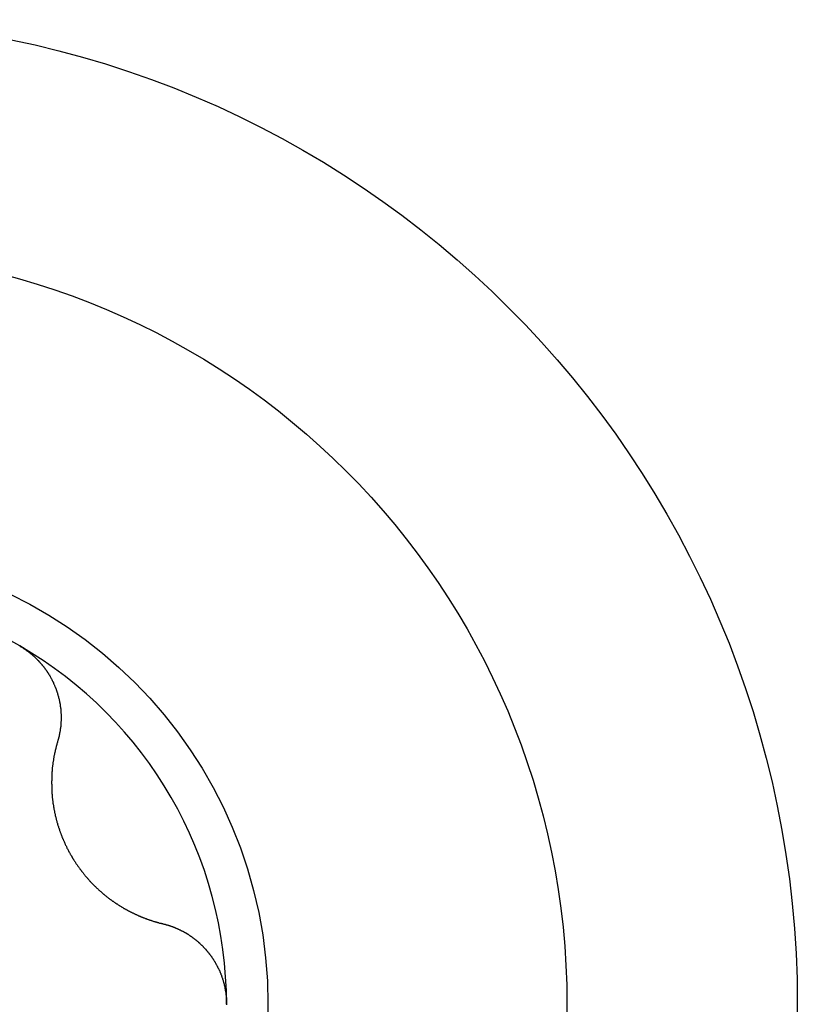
# Model space of a CAD drawing. Extents: x 1107 to 4046, y 937 to 3355.
# Tile 817 of 861: x 3325.09 to 3328.8, y 1899.71 to 1904.41. Entities that reach past the tile are written whole.
import ezdxf

# ---------------------------------------------------------------- set-up
doc = ezdxf.new("R2010")
doc.units = 0
doc.layers.add('KF_VIDA_L___C_LEFT', color=7, linetype='CONTINUOUS')

# ---------------------------------------------------------------- blocks, each defined once
blk = doc.blocks.new('KF_VIDA_L___C_LEFT')
at = {"layer": 'KF_VIDA_L___C_LEFT'}
for points in [[(435.788, 212.21, 0), (435.789, 212.209, 0), (435.791, 212.208, 0), (435.793, 212.207, 0), (435.795, 212.206, 0), (435.797, 212.205, 0), (435.798, 212.204, 0), (435.8, 212.203, 0), (435.802, 212.202, 0), (435.804, 212.2, 0), (435.806, 212.199, 0), (435.807, 212.198, 0), (435.809, 212.197, 0), (435.811, 212.196, 0), (435.813, 212.195, 0), (435.814, 212.193, 0), (435.816, 212.192, 0), (435.818, 212.191, 0), (435.82, 212.19, 0), (435.821, 212.188, 0), (435.823, 212.187, 0), (435.825, 212.186, 0), (435.827, 212.185, 0), (435.828, 212.183, 0), (435.83, 212.182, 0), (435.832, 212.181, 0), (435.833, 212.179, 0), (435.835, 212.178, 0), (435.837, 212.177, 0), (435.838, 212.175, 0), (435.84, 212.174, 0), (435.842, 212.173, 0), (435.843, 212.171, 0), (435.845, 212.17, 0), (435.847, 212.168, 0), (435.848, 212.167, 0), (435.85, 212.166, 0), (435.852, 212.164, 0), (435.853, 212.163, 0), (435.855, 212.161, 0), (435.856, 212.16, 0), (435.858, 212.158, 0), (435.859, 212.157, 0), (435.861, 212.155, 0), (435.863, 212.154, 0), (435.864, 212.152, 0), (435.866, 212.151, 0), (435.867, 212.149, 0), (435.869, 212.148, 0), (435.87, 212.146, 0), (435.872, 212.145, 0), (435.873, 212.143, 0), (435.875, 212.142, 0), (435.876, 212.14, 0), (435.878, 212.139, 0), (435.879, 212.137, 0), (435.881, 212.135, 0), (435.882, 212.134, 0), (435.884, 212.132, 0), (435.885, 212.131, 0), (435.887, 212.129, 0), (435.888, 212.127, 0), (435.889, 212.126, 0), (435.891, 212.124, 0), (435.892, 212.122, 0), (435.894, 212.121, 0), (435.895, 212.119, 0), (435.896, 212.117, 0), (435.898, 212.116, 0), (435.899, 212.114, 0), (435.901, 212.112, 0), (435.902, 212.111, 0), (435.903, 212.109, 0), (435.904, 212.107, 0), (435.906, 212.106, 0), (435.907, 212.104, 0), (435.908, 212.102, 0), (435.91, 212.1, 0), (435.911, 212.099, 0), (435.912, 212.097, 0), (435.913, 212.095, 0), (435.915, 212.093, 0), (435.916, 212.092, 0), (435.917, 212.09, 0), (435.918, 212.088, 0), (435.919, 212.086, 0), (435.921, 212.084, 0), (435.922, 212.083, 0), (435.923, 212.081, 0), (435.924, 212.079, 0), (435.925, 212.077, 0), (435.926, 212.075, 0), (435.928, 212.073, 0), (435.929, 212.072, 0), (435.93, 212.07, 0), (435.931, 212.068, 0), (435.932, 212.066, 0), (435.933, 212.064, 0), (435.934, 212.062, 0), (435.935, 212.061, 0), (435.936, 212.059, 0), (435.937, 212.057, 0), (435.938, 212.055, 0), (435.939, 212.053, 0), (435.94, 212.051, 0), (435.941, 212.049, 0), (435.942, 212.047, 0), (435.943, 212.045, 0), (435.944, 212.043, 0), (435.945, 212.042, 0), (435.946, 212.04, 0), (435.947, 212.038, 0), (435.948, 212.036, 0), (435.948, 212.034, 0), (435.949, 212.032, 0), (435.95, 212.03, 0), (435.951, 212.028, 0), (435.952, 212.026, 0), (435.953, 212.024, 0), (435.954, 212.022, 0), (435.954, 212.02, 0), (435.955, 212.018, 0), (435.956, 212.016, 0), (435.957, 212.014, 0), (435.958, 212.013, 0), (435.958, 212.011, 0), (435.959, 212.009, 0), (435.96, 212.007, 0), (435.961, 212.005, 0), (435.961, 212.003, 0), (435.962, 212.001, 0), (435.963, 211.999, 0), (435.963, 211.997, 0), (435.964, 211.995, 0), (435.965, 211.993, 0), (435.965, 211.991, 0), (435.966, 211.989, 0), (435.967, 211.987, 0), (435.967, 211.985, 0), (435.968, 211.983, 0), (435.968, 211.981, 0), (435.969, 211.979, 0), (435.97, 211.977, 0), (435.97, 211.975, 0), (435.971, 211.973, 0), (435.971, 211.971, 0), (435.972, 211.969, 0), (435.972, 211.967, 0), (435.973, 211.965, 0), (435.973, 211.963, 0), (435.974, 211.961, 0), (435.974, 211.959, 0), (435.975, 211.957, 0), (435.975, 211.955, 0), (435.976, 211.953, 0), (435.976, 211.951, 0), (435.977, 211.949, 0), (435.977, 211.947, 0), (435.977, 211.945, 0), (435.978, 211.943, 0), (435.978, 211.942, 0), (435.979, 211.94, 0), (435.979, 211.938, 0), (435.979, 211.936, 0), (435.98, 211.934, 0), (435.98, 211.932, 0), (435.98, 211.93, 0), (435.98, 211.928, 0), (435.981, 211.926, 0), (435.981, 211.924, 0), (435.981, 211.922, 0), (435.982, 211.92, 0), (435.982, 211.918, 0), (435.982, 211.916, 0), (435.982, 211.914, 0), (435.983, 211.912, 0), (435.983, 211.91, 0), (435.983, 211.908, 0), (435.983, 211.906, 0), (435.983, 211.904, 0), (435.984, 211.902, 0), (435.984, 211.9, 0), (435.984, 211.898, 0), (435.984, 211.896, 0), (435.984, 211.894, 0), (435.984, 211.893, 0), (435.984, 211.891, 0), (435.984, 211.889, 0), (435.985, 211.887, 0), (435.985, 211.885, 0), (435.985, 211.883, 0), (435.985, 211.881, 0), (435.985, 211.879, 0), (435.985, 211.877, 0), (435.985, 211.875, 0), (435.985, 211.873, 0), (435.985, 211.871, 0), (435.985, 211.869, 0), (435.985, 211.867, 0), (435.985, 211.865, 0), (435.985, 211.863, 0), (435.985, 211.861, 0), (435.985, 211.859, 0), (435.985, 211.857, 0), (435.985, 211.855, 0), (435.985, 211.853, 0), (435.985, 211.851, 0), (435.984, 211.849, 0), (435.984, 211.847, 0), (435.984, 211.845, 0), (435.984, 211.843, 0), (435.984, 211.841, 0), (435.984, 211.839, 0), (435.984, 211.837, 0), (435.984, 211.835, 0), (435.983, 211.833, 0), (435.983, 211.831, 0), (435.983, 211.829, 0), (435.983, 211.827, 0), (435.983, 211.825, 0), (435.982, 211.823, 0), (435.982, 211.821, 0), (435.982, 211.819, 0), (435.982, 211.817, 0), (435.981, 211.815, 0), (435.981, 211.813, 0), (435.981, 211.811, 0), (435.98, 211.809, 0), (435.98, 211.807, 0), (435.98, 211.805, 0), (435.98, 211.803, 0), (435.979, 211.801, 0), (435.979, 211.799, 0), (435.979, 211.798, 0), (435.978, 211.796, 0), (435.978, 211.794, 0), (435.977, 211.792, 0), (435.977, 211.79, 0), (435.977, 211.788, 0), (435.976, 211.786, 0), (435.976, 211.784, 0), (435.975, 211.782, 0), (435.975, 211.78, 0), (435.975, 211.778, 0), (435.974, 211.776, 0), (435.974, 211.774, 0), (435.973, 211.772, 0), (435.973, 211.77, 0), (435.972, 211.768, 0), (435.972, 211.767, 0), (435.971, 211.765, 0), (435.971, 211.763, 0), (435.97, 211.761, 0), (435.97, 211.759, 0), (435.969, 211.757, 0), (435.968, 211.755, 0)], [(435.968, 211.755, 0), (435.968, 211.753, 0), (435.967, 211.75, 0), (435.966, 211.748, 0), (435.966, 211.746, 0), (435.965, 211.744, 0), (435.964, 211.741, 0), (435.964, 211.739, 0), (435.963, 211.737, 0), (435.963, 211.734, 0), (435.962, 211.732, 0), (435.961, 211.73, 0), (435.961, 211.727, 0), (435.96, 211.725, 0), (435.96, 211.723, 0), (435.959, 211.72, 0), (435.958, 211.718, 0), (435.958, 211.715, 0), (435.957, 211.713, 0), (435.957, 211.711, 0), (435.956, 211.708, 0), (435.956, 211.706, 0), (435.955, 211.704, 0), (435.955, 211.701, 0), (435.954, 211.699, 0), (435.954, 211.697, 0), (435.953, 211.694, 0), (435.953, 211.692, 0), (435.952, 211.69, 0), (435.952, 211.687, 0), (435.951, 211.685, 0), (435.951, 211.683, 0), (435.951, 211.68, 0), (435.95, 211.678, 0), (435.95, 211.676, 0), (435.949, 211.673, 0), (435.949, 211.671, 0), (435.948, 211.668, 0), (435.948, 211.666, 0), (435.948, 211.664, 0), (435.947, 211.661, 0), (435.947, 211.659, 0), (435.947, 211.657, 0), (435.946, 211.654, 0), (435.946, 211.652, 0), (435.946, 211.65, 0), (435.945, 211.647, 0), (435.945, 211.645, 0), (435.945, 211.643, 0), (435.944, 211.64, 0), (435.944, 211.638, 0), (435.944, 211.636, 0), (435.944, 211.633, 0), (435.943, 211.631, 0), (435.943, 211.628, 0), (435.943, 211.626, 0), (435.943, 211.624, 0), (435.942, 211.621, 0), (435.942, 211.619, 0), (435.942, 211.617, 0), (435.942, 211.614, 0), (435.942, 211.612, 0), (435.941, 211.61, 0), (435.941, 211.607, 0), (435.941, 211.605, 0), (435.941, 211.603, 0), (435.941, 211.6, 0), (435.941, 211.598, 0), (435.941, 211.596, 0), (435.94, 211.593, 0), (435.94, 211.591, 0), (435.94, 211.589, 0), (435.94, 211.586, 0), (435.94, 211.584, 0), (435.94, 211.581, 0), (435.94, 211.579, 0), (435.94, 211.577, 0), (435.94, 211.574, 0), (435.94, 211.572, 0), (435.94, 211.569, 0), (435.94, 211.567, 0), (435.939, 211.565, 0), (435.939, 211.562, 0), (435.939, 211.56, 0), (435.939, 211.557, 0), (435.939, 211.555, 0), (435.939, 211.552, 0), (435.94, 211.55, 0), (435.94, 211.548, 0), (435.94, 211.545, 0), (435.94, 211.543, 0), (435.94, 211.54, 0), (435.94, 211.538, 0), (435.94, 211.535, 0), (435.94, 211.533, 0), (435.94, 211.53, 0), (435.94, 211.528, 0), (435.94, 211.525, 0), (435.94, 211.523, 0), (435.94, 211.52, 0), (435.941, 211.518, 0), (435.941, 211.515, 0), (435.941, 211.513, 0), (435.941, 211.51, 0), (435.941, 211.508, 0), (435.941, 211.505, 0), (435.942, 211.503, 0), (435.942, 211.5, 0), (435.942, 211.497, 0), (435.942, 211.495, 0), (435.943, 211.492, 0), (435.943, 211.49, 0), (435.943, 211.487, 0), (435.943, 211.485, 0), (435.944, 211.482, 0), (435.944, 211.48, 0), (435.944, 211.477, 0), (435.944, 211.475, 0), (435.945, 211.472, 0), (435.945, 211.469, 0), (435.945, 211.467, 0), (435.946, 211.464, 0), (435.946, 211.462, 0), (435.946, 211.459, 0), (435.947, 211.457, 0), (435.947, 211.454, 0), (435.948, 211.451, 0), (435.948, 211.449, 0), (435.948, 211.446, 0), (435.949, 211.444, 0), (435.949, 211.441, 0), (435.95, 211.439, 0), (435.95, 211.436, 0), (435.951, 211.433, 0), (435.951, 211.431, 0), (435.952, 211.428, 0), (435.952, 211.426, 0), (435.953, 211.423, 0), (435.953, 211.421, 0), (435.954, 211.418, 0), (435.954, 211.415, 0), (435.955, 211.413, 0), (435.955, 211.41, 0), (435.956, 211.408, 0), (435.956, 211.405, 0), (435.957, 211.402, 0), (435.957, 211.4, 0), (435.958, 211.397, 0), (435.959, 211.395, 0), (435.959, 211.392, 0), (435.96, 211.39, 0), (435.961, 211.387, 0), (435.961, 211.385, 0), (435.962, 211.382, 0), (435.963, 211.379, 0), (435.963, 211.377, 0), (435.964, 211.374, 0), (435.965, 211.372, 0), (435.965, 211.369, 0), (435.966, 211.367, 0), (435.967, 211.364, 0), (435.968, 211.362, 0), (435.968, 211.359, 0), (435.969, 211.356, 0), (435.97, 211.354, 0), (435.971, 211.351, 0), (435.972, 211.349, 0), (435.972, 211.346, 0), (435.973, 211.344, 0), (435.974, 211.341, 0), (435.975, 211.339, 0), (435.976, 211.336, 0), (435.977, 211.334, 0), (435.977, 211.331, 0), (435.978, 211.329, 0), (435.979, 211.326, 0), (435.98, 211.324, 0), (435.981, 211.321, 0), (435.982, 211.319, 0), (435.983, 211.316, 0), (435.984, 211.314, 0), (435.985, 211.311, 0), (435.986, 211.309, 0), (435.987, 211.306, 0), (435.988, 211.304, 0), (435.989, 211.301, 0), (435.989, 211.299, 0), (435.99, 211.297, 0), (435.991, 211.294, 0), (435.992, 211.292, 0), (435.994, 211.289, 0), (435.995, 211.287, 0), (435.996, 211.284, 0), (435.997, 211.282, 0), (435.998, 211.28, 0), (435.999, 211.277, 0), (436, 211.275, 0), (436.001, 211.272, 0), (436.002, 211.27, 0), (436.003, 211.268, 0), (436.004, 211.265, 0), (436.005, 211.263, 0), (436.006, 211.26, 0), (436.007, 211.258, 0), (436.009, 211.256, 0), (436.01, 211.253, 0), (436.011, 211.251, 0), (436.012, 211.249, 0), (436.013, 211.246, 0), (436.014, 211.244, 0), (436.015, 211.242, 0), (436.017, 211.239, 0), (436.018, 211.237, 0), (436.019, 211.235, 0), (436.02, 211.233, 0), (436.021, 211.23, 0), (436.023, 211.228, 0), (436.024, 211.226, 0), (436.025, 211.224, 0), (436.026, 211.221, 0), (436.028, 211.219, 0), (436.029, 211.217, 0), (436.03, 211.215, 0), (436.031, 211.212, 0), (436.033, 211.21, 0), (436.034, 211.208, 0), (436.035, 211.206, 0), (436.037, 211.204, 0), (436.038, 211.201, 0), (436.039, 211.199, 0), (436.04, 211.197, 0), (436.042, 211.195, 0), (436.043, 211.193, 0), (436.045, 211.19, 0), (436.046, 211.188, 0), (436.047, 211.186, 0), (436.049, 211.184, 0), (436.05, 211.182, 0), (436.052, 211.18, 0), (436.053, 211.177, 0), (436.054, 211.175, 0), (436.056, 211.173, 0), (436.057, 211.171, 0), (436.059, 211.169, 0), (436.06, 211.167, 0), (436.062, 211.165, 0), (436.063, 211.162, 0), (436.065, 211.16, 0), (436.066, 211.158, 0), (436.068, 211.156, 0), (436.069, 211.154, 0), (436.071, 211.152, 0), (436.072, 211.15, 0), (436.074, 211.147, 0), (436.075, 211.145, 0), (436.077, 211.143, 0), (436.079, 211.141, 0), (436.08, 211.139, 0), (436.082, 211.137, 0), (436.083, 211.135, 0), (436.085, 211.133, 0), (436.087, 211.131, 0), (436.088, 211.129, 0), (436.09, 211.127, 0), (436.092, 211.124, 0), (436.093, 211.122, 0), (436.095, 211.12, 0), (436.097, 211.118, 0), (436.098, 211.116, 0), (436.1, 211.114, 0), (436.102, 211.112, 0), (436.103, 211.11, 0), (436.105, 211.108, 0), (436.107, 211.106, 0), (436.109, 211.104, 0), (436.11, 211.102, 0), (436.112, 211.1, 0), (436.114, 211.098, 0), (436.116, 211.096, 0), (436.117, 211.094, 0), (436.119, 211.092, 0), (436.121, 211.09, 0), (436.123, 211.088, 0), (436.124, 211.086, 0), (436.126, 211.084, 0), (436.128, 211.082, 0), (436.13, 211.08, 0), (436.132, 211.079, 0), (436.134, 211.077, 0), (436.135, 211.075, 0), (436.137, 211.073, 0), (436.139, 211.071, 0), (436.141, 211.069, 0), (436.143, 211.067, 0), (436.145, 211.065, 0), (436.147, 211.063, 0), (436.149, 211.062, 0), (436.15, 211.06, 0), (436.152, 211.058, 0), (436.154, 211.056, 0), (436.156, 211.054, 0), (436.158, 211.052, 0), (436.16, 211.051, 0), (436.162, 211.049, 0), (436.164, 211.047, 0), (436.166, 211.045, 0), (436.168, 211.044, 0), (436.17, 211.042, 0), (436.172, 211.04, 0), (436.174, 211.038, 0), (436.176, 211.037, 0), (436.178, 211.035, 0), (436.18, 211.033, 0), (436.182, 211.031, 0), (436.184, 211.03, 0), (436.186, 211.028, 0), (436.188, 211.026, 0), (436.19, 211.025, 0), (436.192, 211.023, 0), (436.194, 211.021, 0), (436.196, 211.02, 0), (436.198, 211.018, 0), (436.2, 211.016, 0), (436.202, 211.015, 0), (436.204, 211.013, 0), (436.206, 211.012, 0), (436.208, 211.01, 0), (436.21, 211.009, 0), (436.212, 211.007, 0), (436.214, 211.005, 0), (436.216, 211.004, 0), (436.218, 211.002, 0), (436.22, 211.001, 0), (436.222, 210.999, 0), (436.224, 210.998, 0), (436.227, 210.996, 0), (436.229, 210.995, 0), (436.231, 210.993, 0), (436.233, 210.992, 0), (436.235, 210.99, 0), (436.237, 210.989, 0), (436.239, 210.987, 0), (436.241, 210.986, 0), (436.243, 210.985, 0), (436.245, 210.983, 0), (436.247, 210.982, 0), (436.25, 210.98, 0), (436.252, 210.979, 0), (436.254, 210.978, 0), (436.256, 210.976, 0), (436.258, 210.975, 0), (436.26, 210.974, 0), (436.262, 210.972, 0), (436.264, 210.971, 0), (436.266, 210.97, 0), (436.269, 210.968, 0), (436.271, 210.967, 0), (436.273, 210.966, 0), (436.275, 210.964, 0), (436.277, 210.963, 0), (436.279, 210.962, 0), (436.281, 210.961, 0), (436.283, 210.959, 0), (436.285, 210.958, 0), (436.288, 210.957, 0), (436.29, 210.956, 0), (436.292, 210.955, 0), (436.294, 210.953, 0), (436.296, 210.952, 0), (436.298, 210.951, 0), (436.3, 210.95, 0), (436.302, 210.949, 0), (436.304, 210.948, 0), (436.307, 210.946, 0), (436.309, 210.945, 0), (436.311, 210.944, 0), (436.313, 210.943, 0), (436.315, 210.942, 0), (436.317, 210.941, 0), (436.319, 210.94, 0), (436.321, 210.939, 0), (436.323, 210.938, 0), (436.325, 210.937, 0), (436.328, 210.936, 0), (436.33, 210.935, 0), (436.332, 210.934, 0), (436.334, 210.933, 0), (436.336, 210.932, 0), (436.338, 210.931, 0), (436.34, 210.93, 0), (436.342, 210.929, 0), (436.345, 210.928, 0), (436.347, 210.927, 0), (436.349, 210.926, 0), (436.351, 210.925, 0), (436.353, 210.924, 0), (436.355, 210.923, 0), (436.358, 210.922, 0), (436.36, 210.921, 0), (436.362, 210.92, 0), (436.364, 210.919, 0), (436.366, 210.918, 0), (436.368, 210.917, 0), (436.371, 210.916, 0), (436.373, 210.916, 0), (436.375, 210.915, 0), (436.377, 210.914, 0), (436.379, 210.913, 0), (436.382, 210.912, 0), (436.384, 210.911, 0), (436.386, 210.91, 0), (436.388, 210.91, 0), (436.391, 210.909, 0), (436.393, 210.908, 0), (436.395, 210.907, 0), (436.397, 210.906, 0), (436.4, 210.905, 0), (436.402, 210.905, 0), (436.404, 210.904, 0), (436.406, 210.903, 0), (436.409, 210.902, 0), (436.411, 210.902, 0), (436.413, 210.901, 0), (436.416, 210.9, 0), (436.418, 210.899, 0), (436.42, 210.899, 0), (436.422, 210.898, 0), (436.425, 210.897, 0), (436.427, 210.896, 0), (436.429, 210.896, 0), (436.432, 210.895, 0), (436.434, 210.894, 0), (436.436, 210.894, 0), (436.439, 210.893, 0), (436.441, 210.892, 0), (436.443, 210.892, 0), (436.445, 210.891, 0), (436.448, 210.89, 0), (436.45, 210.89, 0), (436.452, 210.889, 0), (436.455, 210.888, 0), (436.457, 210.888, 0), (436.459, 210.887, 0), (436.462, 210.887, 0), (436.464, 210.886, 0), (436.466, 210.885, 0), (436.469, 210.885, 0), (436.471, 210.884, 0)], [(436.471, 210.884, 0), (436.473, 210.884, 0), (436.475, 210.883, 0), (436.477, 210.883, 0), (436.479, 210.882, 0), (436.481, 210.882, 0), (436.483, 210.881, 0), (436.485, 210.881, 0), (436.486, 210.88, 0), (436.488, 210.88, 0), (436.49, 210.879, 0), (436.492, 210.879, 0), (436.494, 210.878, 0), (436.496, 210.878, 0), (436.498, 210.877, 0), (436.5, 210.876, 0), (436.502, 210.876, 0), (436.504, 210.875, 0), (436.505, 210.875, 0), (436.507, 210.874, 0), (436.509, 210.873, 0), (436.511, 210.873, 0), (436.513, 210.872, 0), (436.515, 210.871, 0), (436.517, 210.871, 0), (436.519, 210.87, 0), (436.52, 210.869, 0), (436.522, 210.868, 0), (436.524, 210.868, 0), (436.526, 210.867, 0), (436.528, 210.866, 0), (436.53, 210.865, 0), (436.532, 210.865, 0), (436.533, 210.864, 0), (436.535, 210.863, 0), (436.537, 210.862, 0), (436.539, 210.862, 0), (436.541, 210.861, 0), (436.542, 210.86, 0), (436.544, 210.859, 0), (436.546, 210.858, 0), (436.548, 210.857, 0), (436.55, 210.857, 0), (436.551, 210.856, 0), (436.553, 210.855, 0), (436.555, 210.854, 0), (436.557, 210.853, 0), (436.559, 210.852, 0), (436.56, 210.851, 0), (436.562, 210.85, 0), (436.564, 210.849, 0), (436.566, 210.849, 0), (436.567, 210.848, 0), (436.569, 210.847, 0), (436.571, 210.846, 0), (436.573, 210.845, 0), (436.574, 210.844, 0), (436.576, 210.843, 0), (436.578, 210.842, 0), (436.58, 210.841, 0), (436.581, 210.84, 0), (436.583, 210.839, 0), (436.585, 210.838, 0), (436.586, 210.837, 0), (436.588, 210.836, 0), (436.59, 210.835, 0), (436.591, 210.834, 0), (436.593, 210.833, 0), (436.595, 210.831, 0), (436.596, 210.83, 0), (436.598, 210.829, 0), (436.6, 210.828, 0), (436.601, 210.827, 0), (436.603, 210.826, 0), (436.605, 210.825, 0), (436.606, 210.824, 0), (436.608, 210.823, 0), (436.609, 210.822, 0), (436.611, 210.82, 0), (436.613, 210.819, 0), (436.614, 210.818, 0), (436.616, 210.817, 0), (436.617, 210.816, 0), (436.619, 210.815, 0), (436.621, 210.813, 0), (436.622, 210.812, 0), (436.624, 210.811, 0), (436.625, 210.81, 0), (436.627, 210.808, 0), (436.628, 210.807, 0), (436.63, 210.806, 0), (436.631, 210.805, 0), (436.633, 210.803, 0), (436.634, 210.802, 0), (436.636, 210.801, 0), (436.637, 210.8, 0), (436.639, 210.798, 0), (436.64, 210.797, 0), (436.642, 210.796, 0), (436.643, 210.794, 0), (436.645, 210.793, 0), (436.646, 210.792, 0), (436.648, 210.79, 0), (436.649, 210.789, 0), (436.651, 210.787, 0), (436.652, 210.786, 0), (436.654, 210.785, 0), (436.655, 210.783, 0), (436.657, 210.782, 0), (436.658, 210.78, 0), (436.66, 210.779, 0), (436.661, 210.777, 0), (436.663, 210.776, 0), (436.664, 210.774, 0), (436.665, 210.773, 0), (436.667, 210.771, 0), (436.668, 210.77, 0), (436.67, 210.768, 0), (436.671, 210.767, 0), (436.672, 210.765, 0), (436.674, 210.764, 0), (436.675, 210.762, 0), (436.677, 210.761, 0), (436.678, 210.759, 0), (436.679, 210.758, 0), (436.681, 210.756, 0), (436.682, 210.754, 0), (436.683, 210.753, 0), (436.685, 210.751, 0), (436.686, 210.749, 0), (436.687, 210.748, 0), (436.689, 210.746, 0), (436.69, 210.745, 0), (436.691, 210.743, 0), (436.693, 210.741, 0), (436.694, 210.74, 0), (436.695, 210.738, 0), (436.696, 210.736, 0), (436.698, 210.735, 0), (436.699, 210.733, 0), (436.7, 210.731, 0), (436.701, 210.729, 0), (436.703, 210.728, 0), (436.704, 210.726, 0), (436.705, 210.724, 0), (436.706, 210.722, 0), (436.707, 210.721, 0), (436.709, 210.719, 0), (436.71, 210.717, 0), (436.711, 210.715, 0), (436.712, 210.714, 0), (436.713, 210.712, 0), (436.714, 210.71, 0), (436.716, 210.708, 0), (436.717, 210.706, 0), (436.718, 210.705, 0), (436.719, 210.703, 0), (436.72, 210.701, 0), (436.721, 210.699, 0), (436.722, 210.697, 0), (436.723, 210.695, 0), (436.724, 210.693, 0), (436.725, 210.692, 0), (436.726, 210.69, 0), (436.727, 210.688, 0), (436.728, 210.686, 0), (436.729, 210.684, 0), (436.73, 210.682, 0), (436.731, 210.68, 0), (436.732, 210.678, 0), (436.733, 210.676, 0), (436.734, 210.674, 0), (436.735, 210.673, 0), (436.736, 210.671, 0), (436.737, 210.669, 0), (436.738, 210.667, 0), (436.739, 210.665, 0), (436.74, 210.663, 0), (436.741, 210.661, 0), (436.742, 210.659, 0), (436.742, 210.657, 0), (436.743, 210.655, 0), (436.744, 210.653, 0), (436.745, 210.651, 0), (436.746, 210.649, 0), (436.747, 210.647, 0), (436.747, 210.645, 0), (436.748, 210.643, 0), (436.749, 210.641, 0), (436.75, 210.639, 0), (436.75, 210.637, 0), (436.751, 210.635, 0), (436.752, 210.633, 0), (436.753, 210.631, 0), (436.753, 210.629, 0), (436.754, 210.627, 0), (436.755, 210.625, 0), (436.755, 210.622, 0), (436.756, 210.62, 0), (436.757, 210.618, 0), (436.757, 210.616, 0), (436.758, 210.614, 0), (436.759, 210.612, 0), (436.759, 210.61, 0), (436.76, 210.608, 0), (436.76, 210.606, 0), (436.761, 210.604, 0), (436.762, 210.602, 0), (436.762, 210.6, 0), (436.763, 210.597, 0), (436.763, 210.595, 0), (436.764, 210.593, 0), (436.764, 210.591, 0), (436.765, 210.589, 0), (436.765, 210.587, 0), (436.766, 210.585, 0), (436.766, 210.583, 0), (436.767, 210.581, 0), (436.767, 210.579, 0), (436.767, 210.576, 0), (436.768, 210.574, 0), (436.768, 210.572, 0), (436.769, 210.57, 0), (436.769, 210.568, 0), (436.769, 210.566, 0), (436.77, 210.564, 0), (436.77, 210.562, 0), (436.77, 210.559, 0), (436.771, 210.557, 0), (436.771, 210.555, 0), (436.771, 210.553, 0), (436.772, 210.551, 0), (436.772, 210.549, 0), (436.772, 210.547, 0), (436.772, 210.545, 0), (436.773, 210.542, 0), (436.773, 210.54, 0), (436.773, 210.538, 0), (436.773, 210.536, 0), (436.773, 210.534, 0), (436.774, 210.532, 0), (436.774, 210.53, 0), (436.774, 210.528, 0), (436.774, 210.525, 0), (436.774, 210.523, 0), (436.774, 210.521, 0), (436.775, 210.519, 0), (436.775, 210.517, 0), (436.775, 210.515, 0), (436.775, 210.513, 0), (436.775, 210.511, 0), (436.775, 210.508, 0), (436.775, 210.506, 0), (436.775, 210.504, 0), (436.775, 210.502, 0), (436.775, 210.5, 0)], [(436.775, 210.5, 0), (436.775, 210.498, 0)]]:
    blk.add_polyline3d(points, dxfattribs=at)
for radius in [4.7, 3.6, 2.1725]:
    blk.add_circle((434.8, 210.5), radius, dxfattribs=at)
for start, end in [(60, 120), (0, 60)]:
    blk.add_arc((434.8, 210.5), 1.975, start, end, dxfattribs=at)

msp = doc.modelspace()

# ---------------------------------------------------------------- block references
at = {"layer": 'KF_VIDA_L___C_LEFT'}
msp.add_blockref('KF_VIDA_L___C_LEFT', (2889.3036, 1689.2132), dxfattribs=at)

doc.saveas('drawing.dxf')
